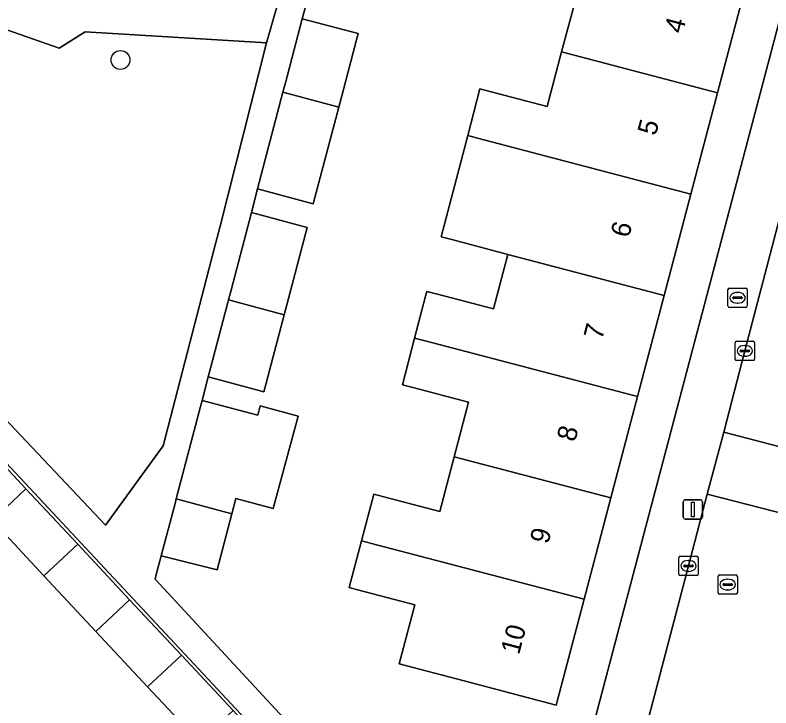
# Model space of a CAD drawing. Extents: x 163147 to 163550, y 380933 to 381639.
# Drawn here: x 163305.41 to 163344.59, y 381110.75 to 381146.66 of the extents above; entities that cross this region are included whole.
import ezdxf

# ---------------------------------------------------------------- set-up
doc = ezdxf.new("R2010")
doc.units = 0
for name, color, linetype in [('IMGEO_Boom', 7, 'Continuous'), ('IMGEO_Brandkraan', 7, 'Continuous'), ('IMGEO_Erf', 7, 'Continuous'), ('IMGEO_Hek', 7, 'Continuous'), ('IMGEO_Kolk', 7, 'Continuous'), ('IMGEO_Lichtmast', 7, 'Continuous'), ('IMGEO_Pand', 7, 'Continuous'), ('IMGEO_Pand_nummerreeks', 7, 'Continuous'), ('IMGEO_Parkeervlak_open', 7, 'Continuous'), ('IMGEO_Rijbaan_lokaal_open', 7, 'Continuous'), ('IMGEO_Rioolput', 7, 'Continuous'), ('IMGEO_Voetpad_open', 7, 'Continuous')]:
    doc.layers.add(name, color=color, linetype=linetype)

msp = doc.modelspace()

# ---------------------------------------------------------------- linework, layer by layer
at = {"layer": 'IMGEO_Boom'}
msp.add_circle((163310.871, 381144.332), 0.489, dxfattribs=at)
at = {"layer": 'IMGEO_Brandkraan'}
for p, q in [((163342.364, 381131.581), (163342.364, 381132.433)), ((163342.439, 381132.507), (163343.291, 381132.507)), ((163343.365, 381132.433), (163343.365, 381131.581)), ((163342.623, 381132.001), (163342.623, 381132.013)), ((163343.061, 381131.964), (163342.663, 381131.964)), ((163342.666, 381132.05), (163343.064, 381132.05)), ((163342.852, 381132.287), (163342.877, 381132.287)), ((163343.107, 381132.013), (163343.107, 381132.001)), ((163342.875, 381131.727), (163342.85, 381131.727)), ((163343.291, 381131.507), (163342.439, 381131.507))]:
    msp.add_line(p, q, dxfattribs=at)
for points in [[(163342.364, 381131.581), (163342.364, 381132.433)], [(163342.439, 381132.507), (163343.291, 381132.507)], [(163343.365, 381132.433), (163343.365, 381131.581)], [(163343.291, 381131.507), (163342.439, 381131.507)]]:
    msp.add_lwpolyline(points, dxfattribs=at)
for centre, radius, start, end in [((163342.441, 381132.431), 0.0765, 91.552, 178.448), ((163342.441, 381132.431), 0.0765, 91.552, 178.448), ((163343.289, 381132.431), 0.0765, 1.552, 88.448), ((163343.289, 381132.431), 0.0765, 1.552, 88.448), ((163342.663, 381132.01), 0.0403, 85.8775, 175.7526), ((163342.66, 381132), 0.0366, 178.938, 274.7102), ((163343.064, 381132.007), 0.043, 264.8664, 352.4533), ((163343.068, 381132.012), 0.0386, 1.7309, 96.639), ((163342.441, 381131.583), 0.0765, 181.552, 268.448), ((163342.441, 381131.583), 0.0765, 181.552, 268.448), ((163343.289, 381131.583), 0.0765, 271.552, 358.448), ((163343.289, 381131.583), 0.0765, 271.552, 358.448)]:
    msp.add_arc(centre, radius, start, end, dxfattribs=at)
for centre, major_axis, ratio, start_param, end_param in [((163342.851, 381132.007), (-0.387, 0.002), 0.722429, 4.712389, 7.853982), ((163342.876, 381132.007), (-0.39, 0.002), 0.717154, 1.570796, 4.712389)]:
    msp.add_ellipse(centre, major_axis=major_axis, ratio=ratio, start_param=start_param, end_param=end_param, dxfattribs=at)
at = {"layer": 'IMGEO_Erf'}
for points in [[(163334.439, 381106.274), (163349.385, 381162.891)], [(163304.985, 381145.89), (163307.687, 381144.941), (163309.044, 381145.786), (163318.448, 381145.215), (163321.644, 381156.332), (163314.859, 381153.313), (163316.043, 381150.675), (163312.795, 381149.218), (163308.233, 381147.171), (163306.015, 381152.115), (163303.793, 381157.068)], [(163320.612, 381147.671), (163320.294, 381146.461), (163323.186, 381145.701), (163322.252, 381142.148), (163322.183, 381141.885), (163320.866, 381136.872), (163317.978, 381137.645), (163317.656, 381136.42), (163320.544, 381135.647), (163319.493, 381131.649), (163319.355, 381131.123), (163318.424, 381127.583), (163318.306, 381127.133), (163315.42, 381127.905), (163315.101, 381126.69), (163317.987, 381125.918), (163318.114, 381126.4), (163320.079, 381125.869), (163318.786, 381121.084), (163316.854, 381121.606), (163316.645, 381120.811), (163315.879, 381117.898), (163312.983, 381118.631), (163312.711, 381117.594), (163312.676, 381117.426), (163328.567, 381100.252)], [(163343.205, 381147.878), (163341.822, 381142.63), (163340.439, 381137.382), (163339.056, 381132.133), (163337.673, 381126.883), (163336.29, 381121.636), (163334.907, 381116.386), (163333.459, 381110.892), (163328.625, 381112.166), (163325.323, 381113.036), (163326.136, 381116.101), (163323.234, 381116.861), (163322.731, 381116.993), (163323.365, 381119.412), (163323.999, 381121.83), (163324.517, 381121.694), (163327.419, 381120.933), (163328.17, 381123.764), (163328.921, 381126.593), (163326.019, 381127.354), (163325.485, 381127.494), (163326.119, 381129.912), (163326.69, 381132.092), (163326.753, 381132.33), (163327.301, 381132.186), (163330.203, 381131.426), (163330.955, 381134.256), (163328.055, 381135.025), (163327.498, 381135.171), (163328.872, 381140.413), (163329.507, 381142.831)], [(163329.507, 381142.831), (163330.086, 381142.679), (163332.988, 381141.919), (163333.739, 381144.749), (163334.49, 381147.578)], [(163303.279, 381124.98), (163305.966, 381122.106), (163308.652, 381119.232), (163311.339, 381116.359), (163314.026, 381113.485), (163316.712, 381110.611), (163319.399, 381107.738), (163322.086, 381104.864), (163324.772, 381101.99), (163327.46, 381099.116), (163327.566, 381099.224), (163294.213, 381134.916)], [(163302.803, 381090.943), (163307.632, 381085.78), (163310.741, 381082.456), (163325.705, 381097.476), (163323.02, 381100.348), (163320.333, 381103.221), (163317.646, 381106.095), (163314.96, 381108.969), (163312.273, 381111.842), (163309.586, 381114.716), (163306.9, 381117.59), (163304.213, 381120.464)]]:
    msp.add_lwpolyline(points, dxfattribs=at)
at = {"layer": 'IMGEO_Hek'}
for points in [[(163304.985, 381145.89), (163307.687, 381144.941), (163309.044, 381145.786)], [(163318.448, 381145.215), (163309.044, 381145.786)], [(163318.448, 381145.215), (163316.034, 381135.723)], [(163315.715, 381134.476), (163316.034, 381135.723)], [(163315.715, 381134.476), (163313.079, 381124.337), (163310.086, 381120.226)], [(163310.086, 381120.226), (163298.375, 381132.601)]]:
    msp.add_lwpolyline(points, dxfattribs=at)
at = {"layer": 'IMGEO_Kolk'}
for p, q in [((163342.74, 381128.827), (163342.74, 381129.679)), ((163342.815, 381129.753), (163343.667, 381129.753)), ((163343.741, 381129.679), (163343.741, 381128.827)), ((163342.999, 381129.247), (163342.999, 381129.259)), ((163343.042, 381129.296), (163343.44, 381129.296)), ((163343.228, 381129.533), (163343.253, 381129.533)), ((163343.483, 381129.259), (163343.483, 381129.247)), ((163343.437, 381129.21), (163343.039, 381129.21)), ((163343.251, 381128.973), (163343.226, 381128.973)), ((163343.667, 381128.753), (163342.815, 381128.753)), ((163339.819, 381117.681), (163339.819, 381118.533)), ((163339.894, 381118.607), (163340.746, 381118.607)), ((163340.307, 381118.387), (163340.332, 381118.387)), ((163340.82, 381118.533), (163340.82, 381117.681)), ((163340.078, 381118.101), (163340.078, 381118.113)), ((163340.516, 381118.064), (163340.118, 381118.064)), ((163340.121, 381118.15), (163340.519, 381118.15)), ((163340.562, 381118.113), (163340.562, 381118.101)), ((163340.746, 381117.607), (163339.894, 381117.607)), ((163340.33, 381117.827), (163340.305, 381117.827))]:
    msp.add_line(p, q, dxfattribs=at)
for points in [[(163342.74, 381128.827), (163342.74, 381129.679)], [(163342.815, 381129.753), (163343.667, 381129.753)], [(163343.741, 381129.679), (163343.741, 381128.827)], [(163343.667, 381128.753), (163342.815, 381128.753)], [(163339.819, 381117.681), (163339.819, 381118.533)], [(163339.894, 381118.607), (163340.746, 381118.607)], [(163340.82, 381118.533), (163340.82, 381117.681)], [(163340.746, 381117.607), (163339.894, 381117.607)]]:
    msp.add_lwpolyline(points, dxfattribs=at)
for centre, radius, start, end in [((163342.817, 381129.677), 0.0765, 91.552, 178.448), ((163342.817, 381129.677), 0.0765, 91.552, 178.448), ((163343.665, 381129.677), 0.0765, 1.552, 88.448), ((163343.665, 381129.677), 0.0765, 1.552, 88.448), ((163343.039, 381129.256), 0.0403, 85.8775, 175.7526), ((163343.036, 381129.246), 0.0366, 178.938, 274.7102), ((163343.44, 381129.253), 0.043, 264.8664, 352.4533), ((163343.444, 381129.258), 0.0386, 1.7309, 96.639), ((163342.817, 381128.829), 0.0765, 181.552, 268.448), ((163342.817, 381128.829), 0.0765, 181.552, 268.448), ((163343.665, 381128.829), 0.0765, 271.552, 358.448), ((163343.665, 381128.829), 0.0765, 271.552, 358.448), ((163339.896, 381118.531), 0.0765, 91.552, 178.448), ((163339.896, 381118.531), 0.0765, 91.552, 178.448), ((163340.744, 381118.531), 0.0765, 1.552, 88.448), ((163340.744, 381118.531), 0.0765, 1.552, 88.448), ((163340.118, 381118.11), 0.0403, 85.8775, 175.7526), ((163340.115, 381118.1), 0.0366, 178.938, 274.7102), ((163340.519, 381118.107), 0.043, 264.8664, 352.4533), ((163340.523, 381118.112), 0.0386, 1.7309, 96.639), ((163339.896, 381117.683), 0.0765, 181.552, 268.448), ((163339.896, 381117.683), 0.0765, 181.552, 268.448), ((163340.744, 381117.683), 0.0765, 271.552, 358.448), ((163340.744, 381117.683), 0.0765, 271.552, 358.448)]:
    msp.add_arc(centre, radius, start, end, dxfattribs=at)
for centre, major_axis, ratio, start_param, end_param in [((163343.227, 381129.253), (-0.387, 0.002), 0.722429, 4.712389, 7.853982), ((163343.252, 381129.253), (-0.39, 0.002), 0.717154, 1.570796, 4.712389), ((163340.306, 381118.107), (-0.387, 0.002), 0.722429, 4.712389, 7.853982), ((163340.331, 381118.107), (-0.39, 0.002), 0.717154, 1.570796, 4.712389)]:
    msp.add_ellipse(centre, major_axis=major_axis, ratio=ratio, start_param=start_param, end_param=end_param, dxfattribs=at)
at = {"layer": 'IMGEO_Lichtmast'}
for p, q in [((163340.049, 381120.635), (163340.049, 381121.435)), ((163340.049, 381121.435), (163340.049, 381120.635)), ((163340.149, 381121.535), (163340.939, 381121.535)), ((163340.939, 381121.535), (163340.149, 381121.535)), ((163341.039, 381121.435), (163341.039, 381120.635)), ((163341.039, 381120.635), (163341.039, 381121.435)), ((163340.939, 381120.535), (163340.149, 381120.535)), ((163340.149, 381120.535), (163340.939, 381120.535))]:
    msp.add_line(p, q, dxfattribs=at)
msp.add_lwpolyline([(163340.469, 381121.41), (163340.619, 381121.41), (163340.619, 381120.66), (163340.469, 381120.66), (163340.469, 381121.41)], dxfattribs=at)
for centre, start, end in [((163340.149, 381121.435), 90, 180), ((163340.149, 381121.435), 90, 180), ((163340.939, 381121.435), 0, 90), ((163340.939, 381121.435), 360, 90), ((163340.149, 381120.635), 180, 270), ((163340.149, 381120.635), 180, 270), ((163340.939, 381120.635), 270, 0), ((163340.939, 381120.635), 270, 0)]:
    msp.add_arc(centre, 0.1, start, end, dxfattribs=at)
at = {"layer": 'IMGEO_Pand'}
for points in [[(163343.205, 381147.878), (163332.229, 381150.755), (163331.626, 381150.913), (163330.992, 381148.495), (163331.588, 381148.339), (163334.49, 381147.578), (163333.739, 381144.749), (163341.822, 381142.63)], [(163320.294, 381146.461), (163319.422, 381143.142), (163319.36, 381142.906), (163319.295, 381142.658), (163322.183, 381141.885), (163322.252, 381142.148), (163323.186, 381145.701)], [(163341.822, 381142.63), (163333.739, 381144.749), (163332.988, 381141.919), (163330.086, 381142.679), (163329.507, 381142.831), (163328.872, 381140.413), (163329.445, 381140.263), (163340.439, 381137.382)], [(163320.866, 381136.872), (163322.183, 381141.885), (163319.295, 381142.658), (163317.978, 381137.645)], [(163340.439, 381137.382), (163329.445, 381140.263), (163328.872, 381140.413), (163327.498, 381135.171), (163328.055, 381135.025), (163330.955, 381134.256), (163339.056, 381132.133)], [(163317.656, 381136.42), (163316.602, 381132.407), (163316.468, 381131.895), (163319.355, 381131.123), (163319.493, 381131.649), (163320.544, 381135.647)], [(163339.056, 381132.133), (163330.955, 381134.256), (163330.203, 381131.426), (163327.301, 381132.186), (163326.753, 381132.33), (163326.69, 381132.092), (163326.119, 381129.912), (163326.66, 381129.77), (163337.673, 381126.883)], [(163319.355, 381131.123), (163316.468, 381131.895), (163316.431, 381131.755), (163315.54, 381128.362), (163315.42, 381127.905), (163318.306, 381127.133), (163318.424, 381127.583)], [(163337.673, 381126.883), (163326.66, 381129.77), (163326.119, 381129.912), (163325.485, 381127.494), (163326.019, 381127.354), (163328.921, 381126.593), (163328.17, 381123.764), (163336.29, 381121.636)], [(163315.101, 381126.69), (163315.018, 381126.375), (163313.761, 381121.59), (163316.645, 381120.811), (163316.854, 381121.606), (163318.786, 381121.084), (163320.079, 381125.869), (163318.114, 381126.4), (163317.987, 381125.918)], [(163301.526, 381123.337), (163304.213, 381120.464), (163305.966, 381122.106), (163303.279, 381124.98)], [(163336.29, 381121.636), (163328.17, 381123.764), (163327.419, 381120.933), (163324.517, 381121.694), (163323.999, 381121.83), (163323.365, 381119.412), (163323.876, 381119.278), (163334.907, 381116.386)], [(163306.9, 381117.59), (163308.652, 381119.232), (163305.966, 381122.106), (163304.213, 381120.464)], [(163316.645, 381120.811), (163313.761, 381121.59), (163313.717, 381121.422), (163312.983, 381118.631), (163315.879, 381117.898)], [(163306.9, 381117.59), (163309.586, 381114.716), (163311.339, 381116.359), (163308.652, 381119.232)], [(163334.907, 381116.386), (163323.876, 381119.278), (163323.365, 381119.412), (163322.731, 381116.993), (163323.234, 381116.861), (163326.136, 381116.101), (163325.323, 381113.036), (163328.625, 381112.166), (163333.459, 381110.892)], [(163312.273, 381111.842), (163314.026, 381113.485), (163311.339, 381116.359), (163309.586, 381114.716)], [(163314.96, 381108.969), (163316.712, 381110.611), (163314.026, 381113.485), (163312.273, 381111.842)]]:
    msp.add_lwpolyline(points, close=True, dxfattribs=at)
at = {"layer": 'IMGEO_Parkeervlak_open'}
msp.add_lwpolyline([(163315.715, 381134.476), (163316.034, 381135.723), (163318.448, 381145.215), (163309.044, 381145.786), (163307.687, 381144.941), (163304.985, 381145.89), (163295.382, 381136.166), (163295.166, 381135.935), (163295.47, 381135.635), (163297.325, 381133.691), (163298.375, 381132.601), (163310.086, 381120.226), (163313.079, 381124.337)], close=True, dxfattribs=at)
at = {"layer": 'IMGEO_Rijbaan_lokaal_open'}
for points in [[(163354.555, 381152.632), (163349.764, 381153.947), (163348.698, 381150.118), (163343.238, 381129.253), (163342.145, 381125.04), (163346.987, 381123.777), (163348.081, 381128.004), (163349.629, 381133.907), (163350.968, 381139.012), (163351.744, 381141.971), (163353.081, 381147.071), (163353.695, 381149.411)], [(163346.138, 381120.581), (163346.987, 381123.777), (163342.145, 381125.04), (163341.295, 381121.826)]]:
    msp.add_lwpolyline(points, close=True, dxfattribs=at)
msp.add_lwpolyline([(163345.643, 381118.859), (163346.138, 381120.581), (163341.295, 381121.826), (163340.318, 381118.106), (163338.283, 381110.344), (163337.355, 381106.775), (163336.678, 381104.171)], dxfattribs=at)
at = {"layer": 'IMGEO_Rioolput'}
for p, q in [((163341.851, 381116.716), (163341.851, 381117.568)), ((163341.926, 381117.642), (163342.778, 381117.642)), ((163342.852, 381117.568), (163342.852, 381116.716)), ((163342.11, 381117.136), (163342.11, 381117.148)), ((163342.548, 381117.099), (163342.15, 381117.099)), ((163342.153, 381117.185), (163342.551, 381117.185)), ((163342.339, 381117.422), (163342.364, 381117.422)), ((163342.594, 381117.148), (163342.594, 381117.136)), ((163342.362, 381116.862), (163342.337, 381116.862)), ((163342.778, 381116.642), (163341.926, 381116.642))]:
    msp.add_line(p, q, dxfattribs=at)
for points in [[(163341.851, 381116.716), (163341.851, 381117.568)], [(163341.926, 381117.642), (163342.778, 381117.642)], [(163342.852, 381117.568), (163342.852, 381116.716)], [(163342.778, 381116.642), (163341.926, 381116.642)]]:
    msp.add_lwpolyline(points, dxfattribs=at)
for centre, radius, start, end in [((163341.928, 381117.566), 0.0765, 91.552, 178.448), ((163341.928, 381117.566), 0.0765, 91.552, 178.448), ((163342.776, 381117.566), 0.0765, 1.552, 88.448), ((163342.776, 381117.566), 0.0765, 1.552, 88.448), ((163342.15, 381117.145), 0.0403, 85.8775, 175.7526), ((163342.147, 381117.135), 0.0366, 178.938, 274.7102), ((163342.551, 381117.142), 0.043, 264.8664, 352.4533), ((163342.555, 381117.147), 0.0386, 1.7309, 96.639), ((163341.928, 381116.718), 0.0765, 181.552, 268.448), ((163341.928, 381116.718), 0.0765, 181.552, 268.448), ((163342.776, 381116.718), 0.0765, 271.552, 358.448), ((163342.776, 381116.718), 0.0765, 271.552, 358.448)]:
    msp.add_arc(centre, radius, start, end, dxfattribs=at)
for centre, major_axis, ratio, start_param, end_param in [((163342.338, 381117.142), (-0.387, 0.002), 0.722429, 4.712389, 7.853982), ((163342.363, 381117.142), (-0.39, 0.002), 0.717154, 1.570796, 4.712389)]:
    msp.add_ellipse(centre, major_axis=major_axis, ratio=ratio, start_param=start_param, end_param=end_param, dxfattribs=at)
at = {"layer": 'IMGEO_Voetpad_open'}
for points in [[(163316.235, 381184.991), (163317.893, 381181.163), (163319.562, 381177.31), (163320.051, 381176.181), (163320.543, 381175.044), (163322.208, 381171.2), (163324.364, 381166.222), (163324.148, 381166.126), (163323.596, 381165.887), (163323.626, 381164.485), (163322.266, 381159.409), (163320.621, 381158.613), (163321.644, 381156.332), (163318.448, 381145.215), (163316.034, 381135.723), (163315.715, 381134.476), (163313.079, 381124.337), (163310.086, 381120.226), (163298.375, 381132.601)], [(163349.385, 381162.891), (163334.439, 381106.274), (163328.748, 381100.437), (163328.567, 381100.252), (163327.566, 381099.224), (163327.46, 381099.116), (163325.705, 381097.476), (163310.741, 381082.456), (163311.048, 381082.128), (163310.809, 381081.904), (163310.55, 381082.181), (163308.363, 381080.136), (163308.588, 381079.896), (163307.821, 381079.179), (163307.591, 381079.425), (163305.465, 381077.436), (163305.767, 381077.113), (163305.592, 381076.949), (163307.948, 381074.335), (163325.917, 381092.562), (163328.54, 381095.222), (163335.379, 381102.16)], [(163336.678, 381104.171), (163337.355, 381106.775), (163338.283, 381110.344), (163340.318, 381118.106), (163341.295, 381121.826), (163342.145, 381125.04), (163343.238, 381129.253), (163348.698, 381150.118), (163349.764, 381153.947), (163350.589, 381157.148), (163351.104, 381159.046), (163351.813, 381161.75)], [(163294.213, 381134.916), (163327.566, 381099.224), (163328.567, 381100.252), (163312.676, 381117.426), (163312.711, 381117.594), (163312.983, 381118.631), (163313.717, 381121.422), (163313.761, 381121.59), (163315.018, 381126.375), (163315.101, 381126.69), (163315.42, 381127.905), (163315.54, 381128.362), (163316.431, 381131.755), (163316.468, 381131.895), (163316.602, 381132.407), (163317.656, 381136.42), (163317.978, 381137.645), (163319.295, 381142.658), (163319.36, 381142.906), (163319.422, 381143.142), (163320.294, 381146.461), (163320.612, 381147.671)]]:
    msp.add_lwpolyline(points, dxfattribs=at)

# ---------------------------------------------------------------- texts
at = {"layer": 'IMGEO_Pand_nummerreeks'}
for s, p in [('4', (163340.014, 381145.66)), ('5', (163338.62, 381140.369)), ('6', (163337.226, 381135.078)), ('7', (163335.831, 381129.787)), ('8', (163334.438, 381124.5)), ('9', (163333.043, 381119.205)), ('10', (163331.533, 381113.471))]:
    msp.add_text(s, height=1, rotation=75.2408, dxfattribs=at).set_placement(p)

doc.saveas('drawing.dxf')
